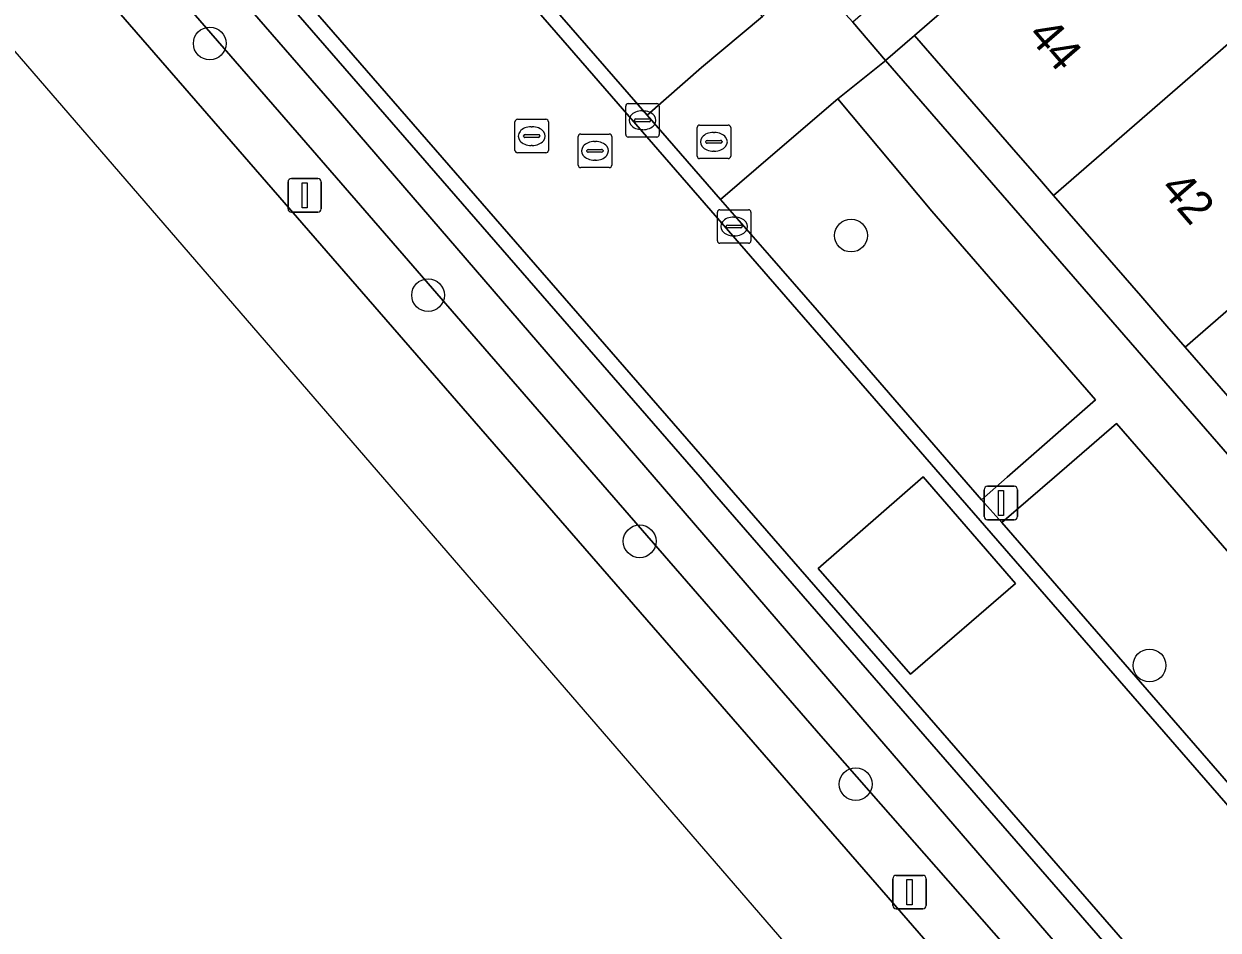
# Model space of a CAD drawing. Extents: x 155887 to 156869, y 383880 to 384678.
# Drawn here: x 156547.23 to 156582.86, y 383986.49 to 384013.53 of the extents above; entities that cross this region are included whole.
import ezdxf

# ---------------------------------------------------------------- set-up
doc = ezdxf.new("R2010")
doc.units = 0
for name, color, linetype in [('IMGEO_Berm_groen', 7, 'Continuous'), ('IMGEO_Boom', 7, 'Continuous'), ('IMGEO_Erf', 7, 'Continuous'), ('IMGEO_Greppel_droge_sloot', 7, 'Continuous'), ('IMGEO_Kolk', 7, 'Continuous'), ('IMGEO_Lichtmast', 7, 'Continuous'), ('IMGEO_OVBaan_gesloten', 7, 'Continuous'), ('IMGEO_Pand', 7, 'Continuous'), ('IMGEO_Pand_nummerreeks', 7, 'Continuous'), ('IMGEO_Parkeervlak_open', 7, 'Continuous'), ('IMGEO_Rijbaan_lokaal_gesloten', 7, 'Continuous'), ('IMGEO_Rijbaan_lokaal_open', 7, 'Continuous'), ('IMGEO_Rioolput', 7, 'Continuous'), ('IMGEO_Voetpad_open', 7, 'Continuous')]:
    doc.layers.add(name, color=color, linetype=linetype)

msp = doc.modelspace()

# ---------------------------------------------------------------- linework, layer by layer
at = {"layer": 'IMGEO_Berm_groen'}
for points in [[(156567.837, 383999.499), (156567.401, 384000), (156529.694, 384043.376), (156529.611, 384043.296), (156529.348, 384043.078), (156528.954, 384042.75), (156556.426, 384011.152), (156566.03, 384000), (156572.445, 383992.551), (156580.931, 383982.719)], [(156585.273, 383976.032), (156571.074, 383992.201), (156564.306, 384000), (156555.384, 384010.282), (156527.92, 384041.892), (156527.383, 384041.446), (156526.643, 384040.832), (156562.118, 384000), (156634.845, 383916.306)], [(156646.315, 383909.821), (156646.375, 383909.933), (156646.206, 383910.051), (156645.847, 383909.788), (156626.506, 383932.134), (156601.837, 383960.361), (156567.837, 383999.499)]]:
    msp.add_lwpolyline(points, dxfattribs=at)
at = {"layer": 'IMGEO_Boom'}
for centre in [(156552.775, 384012.943), (156571.906, 384007.21), (156559.288, 384005.432), (156565.6, 383998.088), (156580.809, 383994.382), (156572.045, 383990.842)]:
    msp.add_circle(centre, 0.489, dxfattribs=at)
at = {"layer": 'IMGEO_Erf'}
msp.add_lwpolyline([(156597.07, 383986.389), (156596.031, 383987.585), (156593.631, 383990.348), (156593.26, 383990.776), (156592.218, 383991.975), (156589.664, 383994.916), (156589.073, 383995.596), (156588.153, 383996.655), (156585.697, 383999.483), (156585.273, 383999.972), (156584.355, 384001.03), (156581.878, 384003.881), (156581.331, 384004.511), (156580.55, 384005.409), (156577.944, 384008.41), (156577.527, 384008.89), (156576.89, 384009.624), (156573.798, 384013.184), (156572.933, 384012.431), (156583.736, 384000), (156608.736, 383971.231)], dxfattribs=at)
at = {"layer": 'IMGEO_Greppel_droge_sloot'}
msp.add_lwpolyline([(156527.92, 384041.892), (156555.384, 384010.282), (156564.306, 384000), (156571.074, 383992.201), (156585.273, 383976.032), (156584.728, 383977.511), (156582.218, 383981.09), (156580.931, 383982.719), (156572.445, 383992.551), (156566.03, 384000), (156556.426, 384011.152), (156528.954, 384042.75)], close=True, dxfattribs=at)
at = {"layer": 'IMGEO_Kolk'}
for p, q in [((156565.184, 384010.224), (156565.184, 384011.076)), ((156565.259, 384011.15), (156566.111, 384011.15)), ((156565.672, 384010.93), (156565.697, 384010.93)), ((156566.185, 384011.076), (156566.185, 384010.224)), ((156565.443, 384010.644), (156565.443, 384010.656)), ((156565.881, 384010.607), (156565.483, 384010.607)), ((156565.486, 384010.693), (156565.884, 384010.693)), ((156565.927, 384010.656), (156565.927, 384010.644)), ((156565.695, 384010.37), (156565.67, 384010.37)), ((156566.111, 384010.15), (156565.259, 384010.15)), ((156567.92, 384007.056), (156567.92, 384007.908)), ((156567.995, 384007.982), (156568.847, 384007.982)), ((156568.408, 384007.762), (156568.433, 384007.762)), ((156568.921, 384007.908), (156568.921, 384007.056)), ((156568.179, 384007.476), (156568.179, 384007.488)), ((156568.617, 384007.439), (156568.219, 384007.439)), ((156568.222, 384007.525), (156568.62, 384007.525)), ((156568.663, 384007.488), (156568.663, 384007.476)), ((156568.847, 384006.982), (156567.995, 384006.982)), ((156568.431, 384007.202), (156568.406, 384007.202))]:
    msp.add_line(p, q, dxfattribs=at)
for points in [[(156565.184, 384010.224), (156565.184, 384011.076)], [(156565.259, 384011.15), (156566.111, 384011.15)], [(156566.185, 384011.076), (156566.185, 384010.224)], [(156566.111, 384010.15), (156565.259, 384010.15)], [(156567.92, 384007.056), (156567.92, 384007.908)], [(156567.995, 384007.982), (156568.847, 384007.982)], [(156568.921, 384007.908), (156568.921, 384007.056)], [(156568.847, 384006.982), (156567.995, 384006.982)]]:
    msp.add_lwpolyline(points, dxfattribs=at)
for centre, radius, start, end in [((156565.261, 384011.074), 0.0765, 91.552, 178.448), ((156565.261, 384011.074), 0.0765, 91.552, 178.448), ((156566.109, 384011.074), 0.0765, 1.552, 88.448), ((156566.109, 384011.074), 0.0765, 1.552, 88.448), ((156565.483, 384010.653), 0.0403, 85.8775, 175.7526), ((156565.48, 384010.643), 0.0366, 178.938, 274.7102), ((156565.884, 384010.65), 0.043, 264.8664, 352.4533), ((156565.888, 384010.655), 0.0386, 1.7309, 96.639), ((156565.261, 384010.226), 0.0765, 181.552, 268.448), ((156565.261, 384010.226), 0.0765, 181.552, 268.448), ((156566.109, 384010.226), 0.0765, 271.552, 358.448), ((156566.109, 384010.226), 0.0765, 271.552, 358.448), ((156567.997, 384007.906), 0.0765, 91.552, 178.448), ((156567.997, 384007.906), 0.0765, 91.552, 178.448), ((156568.845, 384007.906), 0.0765, 1.552, 88.448), ((156568.845, 384007.906), 0.0765, 1.552, 88.448), ((156568.219, 384007.485), 0.0403, 85.8775, 175.7526), ((156568.216, 384007.475), 0.0366, 178.938, 274.7102), ((156568.62, 384007.482), 0.043, 264.8664, 352.4533), ((156568.624, 384007.487), 0.0386, 1.7309, 96.639), ((156567.997, 384007.058), 0.0765, 181.552, 268.448), ((156567.997, 384007.058), 0.0765, 181.552, 268.448), ((156568.845, 384007.058), 0.0765, 271.552, 358.448), ((156568.845, 384007.058), 0.0765, 271.552, 358.448)]:
    msp.add_arc(centre, radius, start, end, dxfattribs=at)
for centre, major_axis, ratio, start_param, end_param in [((156565.671, 384010.65), (-0.387, 0.002), 0.722429, 4.712389, 7.853982), ((156565.696, 384010.65), (-0.39, 0.002), 0.717154, 1.570796, 4.712389), ((156568.407, 384007.482), (-0.387, 0.002), 0.722429, 4.712389, 7.853982), ((156568.432, 384007.482), (-0.39, 0.002), 0.717154, 1.570796, 4.712389)]:
    msp.add_ellipse(centre, major_axis=major_axis, ratio=ratio, start_param=start_param, end_param=end_param, dxfattribs=at)
at = {"layer": 'IMGEO_Lichtmast'}
for p, q in [((156555.111, 384008.012), (156555.111, 384008.812)), ((156555.111, 384008.812), (156555.111, 384008.012)), ((156555.211, 384008.912), (156556.001, 384008.912)), ((156556.001, 384008.912), (156555.211, 384008.912)), ((156556.101, 384008.812), (156556.101, 384008.012)), ((156556.101, 384008.012), (156556.101, 384008.812)), ((156556.001, 384007.912), (156555.211, 384007.912)), ((156555.211, 384007.912), (156556.001, 384007.912)), ((156575.88, 383998.828), (156575.88, 383999.628)), ((156575.88, 383999.628), (156575.88, 383998.828)), ((156575.98, 383999.728), (156576.77, 383999.728)), ((156576.77, 383999.728), (156575.98, 383999.728)), ((156576.87, 383999.628), (156576.87, 383998.828)), ((156576.87, 383998.828), (156576.87, 383999.628)), ((156576.77, 383998.728), (156575.98, 383998.728)), ((156575.98, 383998.728), (156576.77, 383998.728)), ((156573.255, 383988.12), (156574.045, 383988.12)), ((156574.045, 383988.12), (156573.255, 383988.12)), ((156573.155, 383987.22), (156573.155, 383988.02)), ((156573.155, 383988.02), (156573.155, 383987.22)), ((156574.145, 383988.02), (156574.145, 383987.22)), ((156574.145, 383987.22), (156574.145, 383988.02)), ((156574.045, 383987.12), (156573.255, 383987.12)), ((156573.255, 383987.12), (156574.045, 383987.12))]:
    msp.add_line(p, q, dxfattribs=at)
for points in [[(156555.531, 384008.787), (156555.681, 384008.787), (156555.681, 384008.037), (156555.531, 384008.037), (156555.531, 384008.787)], [(156576.3, 383999.603), (156576.45, 383999.603), (156576.45, 383998.853), (156576.3, 383998.853), (156576.3, 383999.603)], [(156573.575, 383987.995), (156573.725, 383987.995), (156573.725, 383987.245), (156573.575, 383987.245), (156573.575, 383987.995)]]:
    msp.add_lwpolyline(points, dxfattribs=at)
for centre, start, end in [((156555.211, 384008.812), 90, 180), ((156555.211, 384008.812), 90, 180), ((156556.001, 384008.812), 0, 90), ((156556.001, 384008.812), 360, 90), ((156555.211, 384008.012), 180, 270), ((156555.211, 384008.012), 180, 270), ((156556.001, 384008.012), 270, 0), ((156556.001, 384008.012), 270, 0), ((156575.98, 383999.628), 90, 180), ((156575.98, 383999.628), 90, 180), ((156576.77, 383999.628), 0, 90), ((156576.77, 383999.628), 360, 90), ((156575.98, 383998.828), 180, 270), ((156575.98, 383998.828), 180, 270), ((156576.77, 383998.828), 270, 0), ((156576.77, 383998.828), 270, 0), ((156573.255, 383988.02), 90, 180), ((156573.255, 383988.02), 90, 180), ((156574.045, 383988.02), 0, 90), ((156574.045, 383988.02), 360, 90), ((156573.255, 383987.22), 180, 270), ((156573.255, 383987.22), 180, 270), ((156574.045, 383987.22), 270, 0), ((156574.045, 383987.22), 270, 0)]:
    msp.add_arc(centre, 0.1, start, end, dxfattribs=at)
at = {"layer": 'IMGEO_OVBaan_gesloten'}
msp.add_lwpolyline([(156500, 384061.368), (156513.218, 384046.155), (156516.017, 384048.538), (156657.549, 383884.637), (156660.479, 383886.538), (156657.48, 383890.128), (156649.574, 383899.314), (156634.845, 383916.306), (156562.118, 384000), (156526.643, 384040.832), (156517.145, 384051.764), (156500, 384071.498)], dxfattribs=at)
at = {"layer": 'IMGEO_Pand'}
for points in [[(156592.775, 384019.969), (156591.464, 384021.478), (156586.957, 384017.563), (156583.457, 384021.55), (156573.798, 384013.184), (156576.89, 384009.624), (156577.527, 384008.89), (156577.944, 384008.41), (156587.613, 384016.809), (156588.268, 384016.054)], [(156581.878, 384003.881), (156591.546, 384012.28), (156588.268, 384016.054), (156587.613, 384016.809), (156577.944, 384008.41), (156580.55, 384005.409), (156581.331, 384004.511)], [(156581.878, 384003.881), (156584.355, 384001.03), (156585.273, 383999.972), (156585.697, 383999.483), (156586.292, 384000), (156595.48, 384007.751), (156596.136, 384006.996), (156600.643, 384010.911), (156599.332, 384012.42), (156594.825, 384008.505), (156591.546, 384012.28)]]:
    msp.add_lwpolyline(points, close=True, dxfattribs=at)
at = {"layer": 'IMGEO_Parkeervlak_open'}
for points in [[(156564.898, 384018.805), (156561.467, 384015.811), (156565.824, 384010.805), (156567.448, 384012.229), (156569.26, 384013.748)], [(156574.313, 384007.943), (156571.511, 384011.292), (156569.647, 384009.687), (156568.014, 384008.289), (156569.471, 384006.617), (156570.896, 384004.989), (156575.214, 384000), (156575.798, 383999.325), (156576.567, 384000), (156579.202, 384002.311)], [(156591.511, 383981.251), (156594.923, 383984.215), (156581.218, 384000), (156579.829, 384001.6), (156577.973, 384000), (156576.407, 383998.65)]]:
    msp.add_lwpolyline(points, close=True, dxfattribs=at)
at = {"layer": 'IMGEO_Rijbaan_lokaal_gesloten'}
for points in [[(156504.298, 384073.374), (156520.535, 384054.614), (156527.288, 384046.812), (156528.598, 384045.292), (156528.617, 384045.27), (156530.033, 384043.663), (156567.998, 384000), (156646.206, 383910.051), (156646.375, 383909.933), (156646.315, 383909.821)], [(156650.086, 383913.301), (156630.384, 383935.946), (156605.883, 383964.081), (156603.554, 383966.725), (156574.636, 384000), (156565.483, 384010.532), (156529.628, 384051.804)]]:
    msp.add_lwpolyline(points, dxfattribs=at)
msp.add_lwpolyline([(156574.054, 384000.013), (156576.809, 383996.829), (156573.676, 383994.124), (156570.928, 383997.279)], close=True, dxfattribs=at)
at = {"layer": 'IMGEO_Rijbaan_lokaal_open'}
msp.add_lwpolyline([(156529.628, 384051.804), (156565.483, 384010.532), (156574.636, 384000), (156603.554, 383966.725), (156603.883, 383967.013), (156602.42, 383968.708), (156601.642, 383969.638), (156592.109, 383980.552), (156591.511, 383981.251), (156576.407, 383998.65), (156575.798, 383999.325), (156575.214, 384000), (156570.896, 384004.989), (156569.471, 384006.617), (156568.014, 384008.289), (156565.824, 384010.805), (156561.467, 384015.811), (156560.867, 384016.521), (156546.504, 384033.054), (156545.876, 384033.764), (156533.37, 384048.181), (156529.835, 384052.221)], dxfattribs=at)
for points in [[(156530.033, 384043.663), (156529.694, 384043.376), (156567.401, 384000), (156567.837, 383999.499), (156601.837, 383960.361), (156626.506, 383932.134), (156645.847, 383909.788), (156646.206, 383910.051), (156567.998, 384000)], [(156573.676, 383994.124), (156576.809, 383996.829), (156574.054, 384000.013), (156570.928, 383997.279)]]:
    msp.add_lwpolyline(points, close=True, dxfattribs=at)
at = {"layer": 'IMGEO_Rioolput'}
for p, q in [((156561.879, 384009.753), (156561.879, 384010.605)), ((156561.954, 384010.679), (156562.806, 384010.679)), ((156562.88, 384010.605), (156562.88, 384009.753)), ((156562.138, 384010.173), (156562.138, 384010.185)), ((156562.181, 384010.222), (156562.579, 384010.222)), ((156562.367, 384010.459), (156562.392, 384010.459)), ((156562.622, 384010.185), (156562.622, 384010.173)), ((156563.842, 384010.238), (156564.694, 384010.238)), ((156567.315, 384009.582), (156567.315, 384010.434)), ((156567.39, 384010.508), (156568.242, 384010.508)), ((156567.803, 384010.288), (156567.828, 384010.288)), ((156568.316, 384010.434), (156568.316, 384009.582)), ((156562.576, 384010.136), (156562.178, 384010.136)), ((156562.39, 384009.899), (156562.365, 384009.899)), ((156563.767, 384009.312), (156563.767, 384010.164)), ((156564.255, 384010.018), (156564.28, 384010.018)), ((156564.768, 384010.164), (156564.768, 384009.312)), ((156567.574, 384010.002), (156567.574, 384010.014)), ((156568.012, 384009.965), (156567.614, 384009.965)), ((156567.617, 384010.051), (156568.015, 384010.051)), ((156568.058, 384010.014), (156568.058, 384010.002)), ((156562.806, 384009.679), (156561.954, 384009.679)), ((156564.026, 384009.732), (156564.026, 384009.744)), ((156564.464, 384009.695), (156564.066, 384009.695)), ((156564.069, 384009.781), (156564.467, 384009.781)), ((156564.51, 384009.744), (156564.51, 384009.732)), ((156568.242, 384009.508), (156567.39, 384009.508)), ((156567.826, 384009.728), (156567.801, 384009.728)), ((156564.694, 384009.238), (156563.842, 384009.238)), ((156564.278, 384009.458), (156564.253, 384009.458))]:
    msp.add_line(p, q, dxfattribs=at)
for points in [[(156561.879, 384009.753), (156561.879, 384010.605)], [(156561.954, 384010.679), (156562.806, 384010.679)], [(156562.88, 384010.605), (156562.88, 384009.753)], [(156563.842, 384010.238), (156564.694, 384010.238)], [(156567.315, 384009.582), (156567.315, 384010.434)], [(156567.39, 384010.508), (156568.242, 384010.508)], [(156568.316, 384010.434), (156568.316, 384009.582)], [(156563.767, 384009.312), (156563.767, 384010.164)], [(156564.768, 384010.164), (156564.768, 384009.312)], [(156562.806, 384009.679), (156561.954, 384009.679)], [(156568.242, 384009.508), (156567.39, 384009.508)], [(156564.694, 384009.238), (156563.842, 384009.238)]]:
    msp.add_lwpolyline(points, dxfattribs=at)
for centre, radius, start, end in [((156561.956, 384010.603), 0.0765, 91.552, 178.448), ((156561.956, 384010.603), 0.0765, 91.552, 178.448), ((156562.804, 384010.603), 0.0765, 1.552, 88.448), ((156562.804, 384010.603), 0.0765, 1.552, 88.448), ((156562.178, 384010.182), 0.0403, 85.8775, 175.7526), ((156562.583, 384010.184), 0.0386, 1.7309, 96.639), ((156563.844, 384010.162), 0.0765, 91.552, 178.448), ((156563.844, 384010.162), 0.0765, 91.552, 178.448), ((156564.692, 384010.162), 0.0765, 1.552, 88.448), ((156564.692, 384010.162), 0.0765, 1.552, 88.448), ((156567.392, 384010.432), 0.0765, 91.552, 178.448), ((156567.392, 384010.432), 0.0765, 91.552, 178.448), ((156568.24, 384010.432), 0.0765, 1.552, 88.448), ((156568.24, 384010.432), 0.0765, 1.552, 88.448), ((156562.175, 384010.172), 0.0366, 178.938, 274.7102), ((156562.579, 384010.179), 0.043, 264.8664, 352.4533), ((156567.614, 384010.011), 0.0403, 85.8775, 175.7526), ((156567.611, 384010.001), 0.0366, 178.938, 274.7102), ((156568.015, 384010.008), 0.043, 264.8664, 352.4533), ((156568.019, 384010.013), 0.0386, 1.7309, 96.639), ((156561.956, 384009.755), 0.0765, 181.552, 268.448), ((156561.956, 384009.755), 0.0765, 181.552, 268.448), ((156562.804, 384009.755), 0.0765, 271.552, 358.448), ((156562.804, 384009.755), 0.0765, 271.552, 358.448), ((156564.066, 384009.741), 0.0403, 85.8775, 175.7526), ((156564.063, 384009.731), 0.0366, 178.938, 274.7102), ((156564.467, 384009.738), 0.043, 264.8664, 352.4533), ((156564.471, 384009.743), 0.0386, 1.7309, 96.639), ((156567.392, 384009.584), 0.0765, 181.552, 268.448), ((156567.392, 384009.584), 0.0765, 181.552, 268.448), ((156568.24, 384009.584), 0.0765, 271.552, 358.448), ((156568.24, 384009.584), 0.0765, 271.552, 358.448), ((156563.844, 384009.314), 0.0765, 181.552, 268.448), ((156563.844, 384009.314), 0.0765, 181.552, 268.448), ((156564.692, 384009.314), 0.0765, 271.552, 358.448), ((156564.692, 384009.314), 0.0765, 271.552, 358.448)]:
    msp.add_arc(centre, radius, start, end, dxfattribs=at)
for centre, major_axis, ratio, start_param, end_param in [((156562.366, 384010.179), (-0.387, 0.002), 0.722429, 4.712389, 7.853982), ((156562.391, 384010.179), (-0.39, 0.002), 0.717154, 1.570796, 4.712389), ((156567.802, 384010.008), (-0.387, 0.002), 0.722429, 4.712389, 7.853982), ((156567.827, 384010.008), (-0.39, 0.002), 0.717154, 1.570796, 4.712389), ((156564.254, 384009.738), (-0.387, 0.002), 0.722429, 4.712389, 7.853982), ((156564.279, 384009.738), (-0.39, 0.002), 0.717154, 1.570796, 4.712389)]:
    msp.add_ellipse(centre, major_axis=major_axis, ratio=ratio, start_param=start_param, end_param=end_param, dxfattribs=at)
at = {"layer": 'IMGEO_Voetpad_open'}
for points in [[(156611.545, 384045.94), (156610.564, 384047.077), (156571.955, 384013.575), (156572.933, 384012.431), (156573.798, 384013.184), (156583.457, 384021.55), (156592.56, 384029.456), (156594.535, 384031.171), (156602.674, 384038.239), (156609.299, 384043.999)], [(156572.904, 384012.408), (156572.933, 384012.431), (156571.955, 384013.575), (156571.643, 384013.927), (156570.638, 384015.053), (156569.26, 384013.748), (156567.448, 384012.229), (156565.824, 384010.805), (156568.014, 384008.289), (156569.647, 384009.687), (156571.511, 384011.292)], [(156583.736, 384000), (156572.933, 384012.431), (156572.904, 384012.408), (156571.511, 384011.292), (156574.313, 384007.943), (156579.202, 384002.311), (156576.567, 384000), (156575.798, 383999.325), (156576.407, 383998.65), (156577.973, 384000), (156579.829, 384001.6), (156581.218, 384000), (156594.923, 383984.215), (156591.511, 383981.251), (156592.109, 383980.552), (156595.533, 383983.524), (156605.035, 383972.576), (156607.297, 383969.986), (156608.736, 383971.231)]]:
    msp.add_lwpolyline(points, close=True, dxfattribs=at)

# ---------------------------------------------------------------- texts
at = {"layer": 'IMGEO_Pand_nummerreeks'}
for s, p in [('44', (156577.142, 384013.167)), ('42', (156581.093, 384008.591))]:
    msp.add_text(s, height=1, rotation=310.8119, dxfattribs=at).set_placement(p)

doc.saveas('drawing.dxf')
